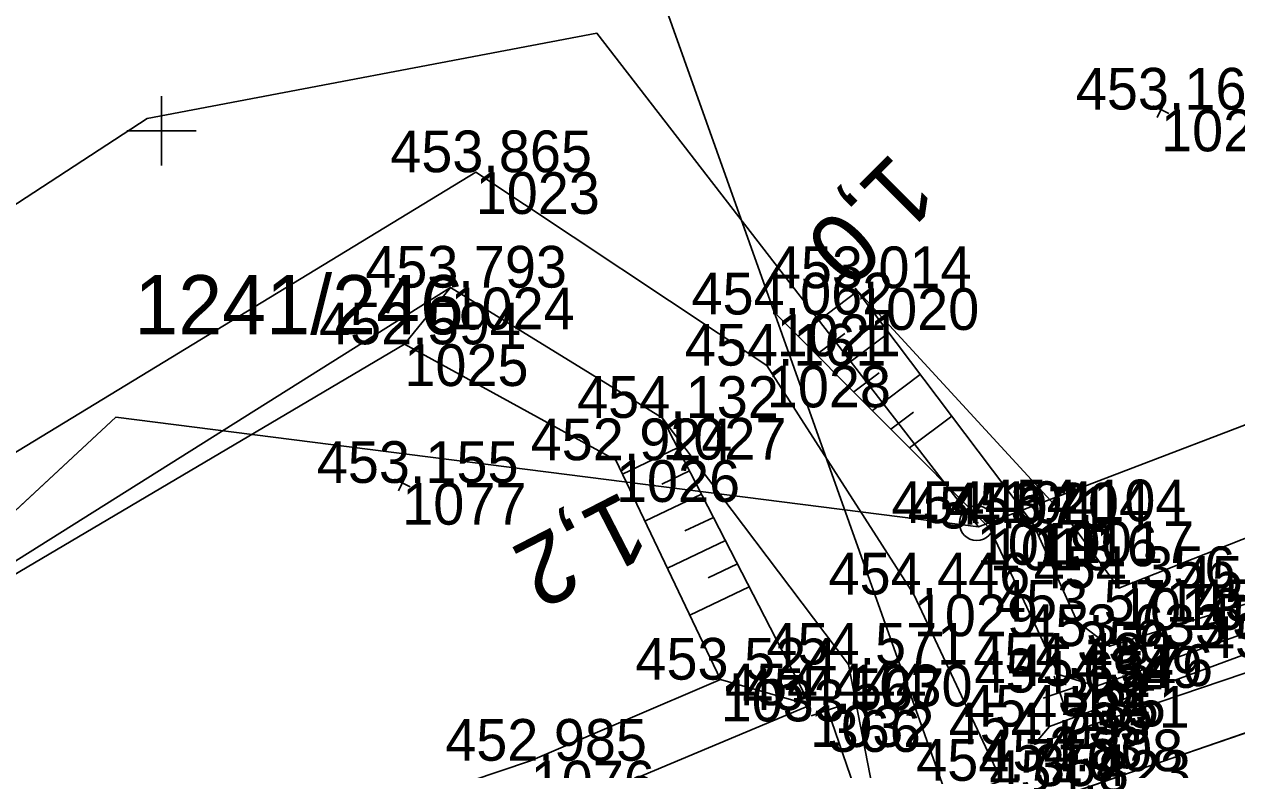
# Model space of a CAD drawing. Extents: x -776734 to -748832, y -1118122 to -976986.
# Drawn here: x -751553.95 to -751519.08, y -1114818.38 to -1114796.93 of the extents above; entities that cross this region are included whole.
import ezdxf

# ---------------------------------------------------------------- set-up
doc = ezdxf.new("R2010")
doc.units = 0
for name, color, linetype in [('KM_Hranice parcel', 7, 'Continuous'), ('KM_Parcelní čísla', 7, 'Continuous'), ('Level 61 Křížky', 7, 'Continuous'), ('OSA', 7, 'Continuous'), ('SŽG Vrstva 1', 7, 'Continuous'), ('SŽG Vrstva 4', 7, 'Continuous'), ('SŽG Vrstva 48', 7, 'Continuous'), ('SŽG Vrstva 49', 7, 'Continuous'), ('SŽG Vrstva 51', 7, 'Continuous'), ('SŽG Vrstva 53', 7, 'Continuous'), ('SŽG Vrstva 60', 7, 'Continuous'), ('SŽG Vrstva 61', 7, 'Continuous'), ('SŽG Vrstva 7', 7, 'Continuous')]:
    doc.layers.add(name, color=color, linetype=linetype)

msp = doc.modelspace()

# ---------------------------------------------------------------- linework, layer by layer
at = {"layer": 'KM_Hranice parcel'}
msp.add_line((-751526.51, -1114811.39), (-751501.68, -1114801.88), dxfattribs=at)
for points in [[(-751554.36, -1114802.22), (-751550.41, -1114799.64), (-751537.48, -1114797.19), (-751526.51, -1114811.39)], [(-751572.02, -1114827.5), (-751551.31, -1114808.23), (-751526.51, -1114811.39)]]:
    msp.add_lwpolyline(points, dxfattribs=at)
at = {"layer": 'Level 61 Křížky'}
for p, q in [((-751550, -1114800), (-751550, -1114799)), ((-751551, -1114800), (-751549, -1114800)), ((-751550, -1114801), (-751550, -1114800))]:
    msp.add_line(p, q, dxfattribs=at)
at = {"layer": 'OSA'}
msp.add_line((-751305.6868, -1114743.777), (-751648.6661, -1114862.1099), dxfattribs=at)
at = {"layer": 'SŽG Vrstva 1'}
msp.add_lwpolyline([(-751487.237, -1114806.416), (-751493.406, -1114808.538), (-751502.885, -1114811.809), (-751512.358, -1114815.079), (-751523.744, -1114819.014), (-751530.663, -1114821.401), (-751541.116, -1114825.002), (-751550.726, -1114828.317), (-751560.172, -1114831.578), (-751569.853, -1114834.918), (-751579.125, -1114838.113), (-751588.602, -1114841.381)], dxfattribs=at)
at = {"layer": 'SŽG Vrstva 4'}
for p, q in [((-751527.0562, -1114820.1567), (-751542.756, -1114776.116)), ((-751530.3723, -1114816.4989), (-751531.3177, -1114816.8251)), ((-751530.845, -1114816.662), (-751529.6981, -1114819.9864))]:
    msp.add_line(p, q, dxfattribs=at)
for points in [[(-751187.894, -1114700.58), (-751206.028, -1114707.041), (-751231.235, -1114715.596), (-751249.544, -1114721.971), (-751267.723, -1114728.471), (-751285.298, -1114734.541), (-751305.686, -1114741.509), (-751323.628, -1114747.668), (-751344.164, -1114754.785), (-751362.443, -1114761.123), (-751382.646, -1114767.996), (-751419.827, -1114780.907), (-751439.841, -1114787.752), (-751459.648, -1114794.565), (-751479.262, -1114801.395), (-751499.563, -1114808.301), (-751517.656, -1114814.613), (-751524.467, -1114817.135), (-751524.911, -1114817.646)], [(-751205.795, -1114707.603), (-751230.97, -1114716.264), (-751249.417, -1114722.675), (-751267.451, -1114728.869), (-751285.106, -1114734.872), (-751305.56, -1114741.936), (-751323.346, -1114748.135), (-751343.956, -1114755.234), (-751362.406, -1114761.583), (-751382.455, -1114768.543), (-751419.68, -1114781.407), (-751439.787, -1114788.305), (-751459.372, -1114795.057), (-751479.147, -1114801.881), (-751499.337, -1114808.873), (-751517.572, -1114815.159), (-751524.911, -1114817.646)]]:
    msp.add_lwpolyline(points, dxfattribs=at)
at = {"layer": 'SŽG Vrstva 48'}
for p, q in [((-751531.696, -1114805.9), (-751529.991, -1114804.613)), ((-751531.162, -1114806.436), (-751530.35, -1114805.824)), ((-751530.628, -1114806.973), (-751529.087, -1114805.81)), ((-751530.093, -1114807.509), (-751529.364, -1114806.959)), ((-751529.559, -1114808.046), (-751528.183, -1114807.007)), ((-751529.025, -1114808.582), (-751528.378, -1114808.094)), ((-751528.491, -1114809.119), (-751527.279, -1114808.204)), ((-751535.159, -1114809.114), (-751536.744, -1114809.871)), ((-751534.816, -1114809.781), (-751535.618, -1114810.164)), ((-751534.472, -1114810.448), (-751536.098, -1114811.224)), ((-751534.129, -1114811.116), (-751534.952, -1114811.508)), ((-751533.785, -1114811.783), (-751535.452, -1114812.578)), ((-751533.442, -1114812.45), (-751534.286, -1114812.852)), ((-751533.099, -1114813.117), (-751534.806, -1114813.932))]:
    msp.add_line(p, q, dxfattribs=at)
at = {"layer": 'SŽG Vrstva 49'}
for p, q in [((-751521.0332, -1114799.4964), (-751521.4828, -1114799.2776)), ((-751521.1486, -1114799.1622), (-751521.3674, -1114799.6118)), ((-751541.69, -1114804.508), (-751543.018, -1114806.139)), ((-751542.9695, -1114809.9013), (-751543.1885, -1114810.3507)), ((-751542.8543, -1114810.2355), (-751543.3037, -1114810.0165)), ((-751533.922, -1114815.785), (-751531.347, -1114816.521))]:
    msp.add_line(p, q, dxfattribs=at)
for points in [[(-751234.949, -1114713.279), (-751245.481, -1114717.135), (-751281.469, -1114726.527), (-751304.183, -1114733.326), (-751349.012, -1114749.456), (-751398.203, -1114766.871), (-751445.795, -1114779.905), (-751491.917, -1114801.089), (-751522.469, -1114813.154), (-751523.879, -1114811.232), (-751530.057, -1114804.525)], [(-751231.525, -1114714.481), (-751249.638, -1114721.458), (-751267.891, -1114727.816), (-751285.514, -1114733.952), (-751305.908, -1114740.796), (-751324.002, -1114747.035), (-751344.265, -1114754.112), (-751362.586, -1114760.516), (-751382.595, -1114767.438), (-751402.409, -1114774.045), (-751420.234, -1114780.2), (-751439.893, -1114787.152), (-751459.921, -1114794.045), (-751479.467, -1114800.491), (-751499.785, -1114807.5), (-751517.869, -1114814.102), (-751523.111, -1114815.97), (-751524.209, -1114815.639), (-751526.184, -1114811.436)], [(-751244.9, -1114718.575), (-751249.937, -1114720.628), (-751268.48, -1114726.929), (-751276.661, -1114729.623), (-751285.758, -1114733.326), (-751305.984, -1114740.165), (-751324.128, -1114746.656), (-751344.388, -1114753.731), (-751362.684, -1114760.234), (-751382.771, -1114766.903), (-751402.562, -1114773.563), (-751420.499, -1114779.462), (-751440.12, -1114786.635), (-751460.286, -1114793.369), (-751479.705, -1114799.993), (-751499.94, -1114807.004), (-751518.245, -1114813.43), (-751522.739, -1114814.822), (-751523.674, -1114814.114), (-751524.925, -1114811.322)], [(-751535.601, -1114808.255), (-751541.69, -1114804.508), (-751564.092, -1114818.587)], [(-751524.925, -1114811.322), (-751530.057, -1114804.525)], [(-751526.184, -1114811.436), (-751532.312, -1114805.281)], [(-751564.092, -1114818.587), (-751543.018, -1114806.139), (-751536.934, -1114809.473), (-751533.922, -1114815.785), (-751539.386, -1114818.117), (-751585.925, -1114833.806), (-751595.742, -1114835.716)], [(-751535.601, -1114808.255), (-751531.347, -1114816.521), (-751539.042, -1114819.748), (-751551.843, -1114824.829), (-751553.747, -1114826.383), (-751585.03, -1114836.593)]]:
    msp.add_lwpolyline(points, dxfattribs=at)
at = {"layer": 'SŽG Vrstva 51'}
msp.add_lwpolyline([(-751609.483, -1114825.691), (-751605.933, -1114829.205), (-751594.773, -1114830.558), (-751581.97, -1114826.747), (-751566.399, -1114816.669), (-751540.967, -1114801.189), (-751532.595, -1114806.752), (-751528.368, -1114813.336), (-751525.848, -1114818.694), (-751529.358, -1114819.936), (-751530.249, -1114815.352), (-751535.601, -1114808.255), (-751541.69, -1114804.508), (-751564.092, -1114818.587), (-751580.945, -1114829.238), (-751594.664, -1114833.383), (-751607.051, -1114832.427), (-751612.458, -1114827.357)], dxfattribs=at)
at = {"layer": 'SŽG Vrstva 53'}
msp.add_line((-751526.5117, -1114811.2647), (-751526.6063, -1114811.2973), dxfattribs=at)
msp.add_lwpolyline([(-751615.07, -1114840.52), (-751596.62, -1114835), (-751572.02, -1114827.5), (-751551.31, -1114808.23), (-751526.51, -1114811.39), (-751501.68, -1114801.88), (-751460.63, -1114785.23), (-751418.82, -1114768.72), (-751390.21, -1114757.9), (-751377.2, -1114753.63), (-751337.18, -1114740.99), (-751293.44, -1114727.24), (-751276.39, -1114722.19), (-751236.9, -1114707.02), (-751193.03, -1114664.28), (-751178.42, -1114675.26), (-751174.34, -1114678.03), (-751162.9, -1114674.22), (-751118.39, -1114659.47), (-751098.21, -1114652.66), (-751091.59, -1114651.24)], dxfattribs=at)
msp.add_circle((-751526.559, -1114811.281), 0.4993, dxfattribs=at)
at = {"layer": 'SŽG Vrstva 60'}
for p, q in [((-751521.258, -1114799.387), (-751521.258, -1114799.387)), ((-751540.967, -1114801.189), (-751540.967, -1114801.189)), ((-751541.69, -1114804.508), (-751541.69, -1114804.508)), ((-751530.057, -1114804.525), (-751530.057, -1114804.525)), ((-751532.312, -1114805.281), (-751532.312, -1114805.281)), ((-751543.018, -1114806.139), (-751543.018, -1114806.139)), ((-751532.595, -1114806.752), (-751532.595, -1114806.752)), ((-751535.601, -1114808.255), (-751535.601, -1114808.255)), ((-751536.934, -1114809.473), (-751536.934, -1114809.473)), ((-751543.079, -1114810.126), (-751543.079, -1114810.126)), ((-751526.559, -1114811.281), (-751526.559, -1114811.281)), ((-751524.925, -1114811.322), (-751524.925, -1114811.322)), ((-751523.879, -1114811.232), (-751523.879, -1114811.232)), ((-751526.184, -1114811.436), (-751526.184, -1114811.436)), ((-751528.368, -1114813.336), (-751528.368, -1114813.336)), ((-751522.469, -1114813.154), (-751522.469, -1114813.154)), ((-751523.674, -1114814.114), (-751523.674, -1114814.114)), ((-751522.739, -1114814.822), (-751522.739, -1114814.822)), ((-751530.249, -1114815.352), (-751530.249, -1114815.352)), ((-751533.922, -1114815.785), (-751533.922, -1114815.785)), ((-751524.209, -1114815.639), (-751524.209, -1114815.639)), ((-751524.172, -1114816.157), (-751524.172, -1114816.157)), ((-751523.111, -1114815.97), (-751523.111, -1114815.97)), ((-751531.347, -1114816.521), (-751531.347, -1114816.521)), ((-751530.845, -1114816.662), (-751530.845, -1114816.662)), ((-751524.467, -1114817.135), (-751524.467, -1114817.135)), ((-751524.911, -1114817.646), (-751524.911, -1114817.646)), ((-751539.386, -1114818.117), (-751539.386, -1114818.117))]:
    msp.add_line(p, q, dxfattribs=at)
at = {"layer": 'SŽG Vrstva 7'}
for p, q in [((-751524.0087, -1114816.6296), (-751524.3353, -1114815.6844)), ((-751523.6994, -1114815.9937), (-751524.6446, -1114816.3203))]:
    msp.add_line(p, q, dxfattribs=at)

# ---------------------------------------------------------------- texts
at = {"layer": 'KM_Parcelní čísla'}
msp.add_text('1241/246', height=1.7, dxfattribs=at).set_placement((-751550.785, -1114805.85))
at = {"layer": 'SŽG Vrstva 48'}
for s, rotation, p in [('1,0', 224.87405, (-751528.973, -1114800.562)), ('1,2', 207.23208, (-751536.722, -1114810.335))]:
    msp.add_text(s, height=2, rotation=rotation, dxfattribs=at).set_placement(p)
at = {"layer": 'SŽG Vrstva 60'}
for s, p in [('1022', (-751521.258, -1114800.587)), ('1023', (-751540.967, -1114802.389)), ('1024', (-751541.69, -1114805.708)), ('1020', (-751530.057, -1114805.725)), ('1021', (-751532.312, -1114806.481)), ('1025', (-751543.018, -1114807.339)), ('1028', (-751532.595, -1114807.952)), ('1027', (-751535.601, -1114809.455)), ('1026', (-751536.934, -1114810.673)), ('1077', (-751543.079, -1114811.326)), ('1019', (-751526.559, -1114812.481)), ('1016', (-751524.925, -1114812.522)), ('1017', (-751523.879, -1114812.432)), ('1018', (-751526.184, -1114812.636)), ('1029', (-751528.368, -1114814.536)), ('1013', (-751522.469, -1114814.354)), ('350', (-751523.674, -1114815.314)), ('349', (-751522.739, -1114816.022)), ('1030', (-751530.249, -1114816.552)), ('1033', (-751533.922, -1114816.985)), ('352', (-751524.209, -1114816.839)), ('535', (-751524.172, -1114817.357)), ('351', (-751523.111, -1114817.17)), ('1032', (-751531.347, -1114817.721)), ('366', (-751530.845, -1114817.862)), ('353', (-751524.467, -1114818.335)), ('354', (-751524.911, -1114818.846)), ('1076', (-751539.386, -1114819.317))]:
    msp.add_text(s, height=1.2, dxfattribs=at).set_placement(p)
at = {"layer": 'SŽG Vrstva 61'}
for s, p in [('453.164', (-751523.709, -1114799.387)), ('453.865', (-751543.4231, -1114801.189)), ('453.793', (-751544.1419, -1114804.508)), ('453.014', (-751532.508, -1114804.525)), ('454.062', (-751534.7602, -1114805.281)), ('452.594', (-751545.469, -1114806.139)), ('454.161', (-751534.9524, -1114806.752)), ('454.132', (-751538.0492, -1114808.255)), ('452.924', (-751539.385, -1114809.473)), ('453.155', (-751545.5351, -1114810.126)), ('454.104', (-751529.01, -1114811.281)), ('454.071', (-751528.5414, -1114811.436)), ('453.204', (-751527.376, -1114811.322)), ('454.104', (-751526.33, -1114811.232)), ('454.356', (-751524.9209, -1114813.154)), ('454.446', (-751530.8199, -1114813.336)), ('453.722', (-751520.6932, -1114813.43)), ('453.571', (-751526.0314, -1114814.114)), ('454.208', (-751520.3227, -1114814.102)), ('454.263', (-751520.1079, -1114814.613)), ('453.633', (-751525.1909, -1114814.822)), ('454.645', (-751520.0281, -1114815.159)), ('454.571', (-751532.6064, -1114815.352)), ('454.482', (-751526.6572, -1114815.639)), ('453.524', (-751536.373, -1114815.785)), ('454.376', (-751525.5629, -1114815.97)), ('454.654', (-751526.623, -1114816.157)), ('454.444', (-751533.798, -1114816.521)), ('454.567', (-751533.2969, -1114816.662)), ('454.485', (-751526.9231, -1114817.135)), ('454.733', (-751527.3629, -1114817.646)), ('452.985', (-751541.8421, -1114818.117)), ('454.808', (-751526.4237, -1114818.419)), ('454.770', (-751528.299, -1114818.694)), ('454.823', (-751526.1959, -1114819.014))]:
    msp.add_text(s, height=1.2, dxfattribs=at).set_placement(p)

doc.saveas('drawing.dxf')
